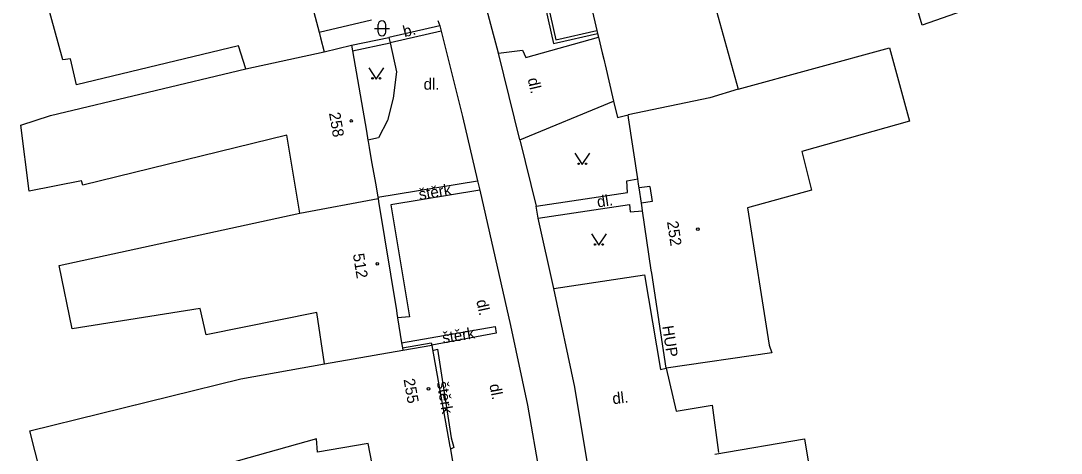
# Model space of a CAD drawing. Extents: x -577457 to -568404, y -1208466 to -1201387.
# Drawn here: x -573471.1 to -573401.9, y -1206400.4 to -1206371.6 of the extents above; entities that cross this region are included whole.
import ezdxf

# ---------------------------------------------------------------- set-up
doc = ezdxf.new("R2010")
doc.units = 0
for name, color, linetype in [('BUDOVY_MĚŘ', 7, 'Continuous'), ('BUDOVY_NEMĚŘ', 7, 'Continuous'), ('POMOC_POPIS', 7, 'Continuous'), ('ROZHRANÍ_PLOCH', 7, 'Continuous'), ('ZN_BUDOV', 7, 'Continuous'), ('ZN_DOPLŇKOVÉ', 7, 'Continuous'), ('ZN_KULTUR', 7, 'Continuous'), ('Č_POPIS_ORIENT', 7, 'Continuous')]:
    doc.layers.add(name, color=color, linetype=linetype)

msp = doc.modelspace()

# ---------------------------------------------------------------- linework, layer by layer
at = {"layer": 'BUDOVY_MĚŘ'}
for points in [[(-573434.27, -1206365.74), (-573432.75, -1206372.24)], [(-573432.75, -1206372.24), (-573432.7, -1206372.44)], [(-573451.14, -1206372.74), (-573450.9, -1206373.66)], [(-573432.7, -1206372.44), (-573432.64, -1206372.69)], [(-573450.9, -1206373.66), (-573449.08, -1206373.23)], [(-573449.08, -1206373.23), (-573449.02, -1206373.6)], [(-573449.02, -1206373.6), (-573448.09, -1206378.94)], [(-573432.4, -1206373.73), (-573432.3, -1206374.15)], [(-573432.3, -1206374.15), (-573432.25, -1206374.35)], [(-573432.25, -1206374.35), (-573432.21, -1206374.53)], [(-573431.64, -1206376.96), (-573431.38, -1206378.04)], [(-573431.38, -1206378.04), (-573430.68, -1206377.87)], [(-573430.65, -1206378.07), (-573430.68, -1206377.87)], [(-573430.03, -1206382.12), (-573430.65, -1206378.07)], [(-573448.09, -1206378.94), (-573447.99, -1206379.54), (-573447.97, -1206379.64), (-573447.9, -1206380.04)], [(-573447.74, -1206380.98), (-573447.47, -1206382.52)], [(-573447.47, -1206382.52), (-573447.33, -1206383.34), (-573447.31, -1206383.43)], [(-573429.98, -1206382.47), (-573430.03, -1206382.12)], [(-573429.94, -1206382.72), (-573429.98, -1206382.47)], [(-573429.22, -1206382.62), (-573429.94, -1206382.72)], [(-573429.79, -1206383.74), (-573429.94, -1206382.72)], [(-573447.31, -1206383.43), (-573447.28, -1206383.63)], [(-573447.28, -1206383.63), (-573446.09, -1206390.89)], [(-573429.07, -1206383.63), (-573429.79, -1206383.74)], [(-573429.75, -1206384.04), (-573429.79, -1206383.74)], [(-573429.72, -1206384.24), (-573429.75, -1206384.04)], [(-573429.13, -1206388.19), (-573429.72, -1206384.24)], [(-573429.1, -1206388.39), (-573429.13, -1206388.19)], [(-573428.14, -1206394.71), (-573429.1, -1206388.39)], [(-573446.09, -1206390.89), (-573446.06, -1206391.09)], [(-573446.06, -1206391.09), (-573446.01, -1206391.36), (-573445.75, -1206393.03), (-573445.68, -1206393.37)], [(-573445.68, -1206393.37), (-573445.66, -1206393.52)], [(-573445.66, -1206393.52), (-573443.74, -1206393.18)], [(-573443.74, -1206393.18), (-573443.71, -1206393.34)], [(-573443.71, -1206393.34), (-573442.53, -1206399.94)], [(-573442.53, -1206399.94), (-573442.5, -1206400.1)]]:
    msp.add_lwpolyline(points, dxfattribs=at)
at = {"layer": 'BUDOVY_NEMĚŘ'}
for points in [[(-573428.13, -1206364.36), (-573421.04, -1206362.35), (-573417.47, -1206361.34), (-573404.9, -1206357.78), (-573403.15, -1206364.04), (-573401.86, -1206368.63), (-573411.1, -1206371.9), (-573413.14, -1206364.99), (-573423.73, -1206368.05), (-573423.34, -1206369.71), (-573425.01, -1206370.14), (-573423.35, -1206376.15), (-573425.24, -1206376.72), (-573430.68, -1206377.87)], [(-573456.1, -1206374.8), (-573456.6, -1206373.28), (-573467.38, -1206375.87), (-573467.77, -1206374.14), (-573468.29, -1206374.2), (-573469.57, -1206369.49), (-573460.1, -1206367.15), (-573453.05, -1206365.38)], [(-573452.52, -1206384.4), (-573453.39, -1206379.22), (-573466.96, -1206382.55), (-573467.04, -1206382.25), (-573470.53, -1206382.94), (-573471.08, -1206378.56), (-573469.11, -1206377.9), (-573456.1, -1206374.8), (-573450.9, -1206373.66)], [(-573423.35, -1206376.15), (-573413.29, -1206373.4), (-573411.96, -1206378.29), (-573419.12, -1206380.3), (-573418.47, -1206382.88), (-573422.72, -1206384.05), (-573421.29, -1206393.19), (-573421.11, -1206393.7), (-573428.14, -1206394.71)], [(-573450.88, -1206394.44), (-573451.38, -1206391.01), (-573458.75, -1206392.51), (-573459.15, -1206390.74), (-573467.66, -1206392.09), (-573468.53, -1206387.88), (-573452.52, -1206384.4), (-573447.31, -1206383.43)], [(-573447.18, -1206403.86), (-573447.97, -1206399.72), (-573451.33, -1206400.3), (-573451.41, -1206399.42), (-573463.8, -1206402.91), (-573464.07, -1206402.35), (-573469.44, -1206402.99), (-573470.49, -1206398.89), (-573456.43, -1206395.43), (-573450.88, -1206394.44), (-573445.66, -1206393.52)], [(-573424.91, -1206400.43), (-573418.93, -1206399.41), (-573418.65, -1206401.18), (-573417.44, -1206400.99), (-573415.52, -1206413.22), (-573418.72, -1206413.51), (-573425.69, -1206414.42)]]:
    msp.add_lwpolyline(points, dxfattribs=at)
at = {"layer": 'ROZHRANÍ_PLOCH'}
for points in [[(-573439.3, -1206373.76), (-573441.18, -1206366.68), (-573437.27, -1206365.72), (-573437.18, -1206366.2)], [(-573434.32, -1206365.54), (-573437.18, -1206366.2), (-573435.63, -1206373.11)], [(-573434.27, -1206365.74), (-573436.94, -1206366.35), (-573435.48, -1206372.88), (-573432.75, -1206372.24)], [(-573451.23, -1206372.36), (-573447.74, -1206371.55)], [(-573443.34, -1206371.58), (-573443.21, -1206371.94)], [(-573443.21, -1206371.94), (-573446.59, -1206372.72)], [(-573443.12, -1206372.29), (-573446.51, -1206373.08)], [(-573443.21, -1206371.94), (-573443.12, -1206372.29), (-573441.69, -1206377.97), (-573440.7, -1206382.26)], [(-573449.08, -1206373.23), (-573446.59, -1206372.72)], [(-573449.02, -1206373.6), (-573446.51, -1206373.08)], [(-573446.51, -1206373.08), (-573446.09, -1206375), (-573446.3, -1206376.75), (-573446.69, -1206378.23), (-573447.28, -1206379.4), (-573447.99, -1206379.54)], [(-573446.59, -1206372.72), (-573446.51, -1206373.08)], [(-573439.3, -1206373.76), (-573437.69, -1206373.55), (-573437.48, -1206374.04), (-573432.64, -1206372.69)], [(-573435.63, -1206373.11), (-573435.44, -1206373.07), (-573432.7, -1206372.44)], [(-573437.88, -1206379.53), (-573439.3, -1206373.76)], [(-573437.88, -1206379.53), (-573431.64, -1206376.96)], [(-573437.88, -1206379.53), (-573436.8, -1206383.93), (-573430.72, -1206383.02)], [(-573447.33, -1206383.34), (-573440.7, -1206382.26)], [(-573440.7, -1206382.26), (-573440.53, -1206382.88)], [(-573430.72, -1206383.02), (-573430.77, -1206382.26), (-573430.03, -1206382.12)], [(-573440.53, -1206382.88), (-573446.46, -1206383.86), (-573445.21, -1206391.3), (-573446.01, -1206391.36)], [(-573440.53, -1206382.88), (-573438.5, -1206391.87), (-573437.36, -1206397.18), (-573436.54, -1206401.89)], [(-573436.66, -1206384.74), (-573436.8, -1206383.93)], [(-573435.62, -1206389.42), (-573436.66, -1206384.74), (-573430.58, -1206383.83), (-573430.53, -1206384.31), (-573429.72, -1206384.24)], [(-573435.62, -1206389.42), (-573429.59, -1206388.51), (-573428.52, -1206394.8), (-573428.14, -1206394.71)], [(-573433.03, -1206403.18), (-573434.23, -1206395.99), (-573435.62, -1206389.42)], [(-573445.75, -1206393.03), (-573439.53, -1206391.95), (-573439.46, -1206392.39), (-573443.74, -1206393.18)], [(-573445.68, -1206393.37), (-573443.77, -1206393.03), (-573443.74, -1206393.18)], [(-573443.67, -1206393.55), (-573443.36, -1206393.46), (-573442.44, -1206399.36), (-573442.27, -1206399.99), (-573442.5, -1206400.1)]]:
    msp.add_lwpolyline(points, dxfattribs=at)
at = {"layer": 'ZN_BUDOV'}
for centre in [(-573449.09, -1206378.27), (-573426.03, -1206385.47), (-573447.36, -1206387.78), (-573443.96, -1206396.09)]:
    msp.add_circle(centre, 0.0875, dxfattribs=at)
at = {"layer": 'ZN_DOPLŇKOVÉ'}
for points in [[(-573451.78, -1206370.23), (-573451.67, -1206370.69), (-573451.23, -1206372.36), (-573451.14, -1206372.74)], [(-573432.64, -1206372.69), (-573432.4, -1206373.73)], [(-573432.21, -1206374.53), (-573431.64, -1206376.96)], [(-573447.9, -1206380.04), (-573447.74, -1206380.98)], [(-573429.22, -1206382.62), (-573429.07, -1206383.63)], [(-573428.14, -1206394.71), (-573427.47, -1206397.57)], [(-573427.47, -1206397.57), (-573425.08, -1206397.17)], [(-573425.08, -1206397.17), (-573424.65, -1206400.33)], [(-573442.5, -1206400.1), (-573442.09, -1206402.52)]]:
    msp.add_lwpolyline(points, dxfattribs=at)
at = {"layer": 'ZN_KULTUR'}
for p, q in [((-573447.55, -1206372.11), (-573446.55, -1206372.11)), ((-573447.3, -1206372.36), (-573447.3, -1206371.86)), ((-573446.8, -1206372.36), (-573446.8, -1206371.86))]:
    msp.add_line(p, q, dxfattribs=at)
for points in [[(-573447.93, -1206374.73), (-573447.43, -1206375.48), (-573446.93, -1206374.73)], [(-573434.22, -1206380.42), (-573433.72, -1206381.17), (-573433.22, -1206380.42)], [(-573433.12, -1206385.79), (-573432.62, -1206386.54), (-573432.12, -1206385.79)]]:
    msp.add_lwpolyline(points, dxfattribs=at)
for centre in [(-573447.68, -1206375.43), (-573447.18, -1206375.43), (-573433.97, -1206381.12), (-573433.47, -1206381.12), (-573432.87, -1206386.49), (-573432.37, -1206386.49)]:
    msp.add_circle(centre, 0.05, dxfattribs=at)
for centre, start, end in [((-573447.05, -1206371.86), 0, 179.99999), ((-573447.05, -1206372.36), 179.99999, 359.99999)]:
    msp.add_arc(centre, 0.25, start, end, dxfattribs=at)

# ---------------------------------------------------------------- texts
at = {"layer": 'POMOC_POPIS'}
for s, rotation, p in [('b.', 14.14948, (-573445.55, -1206372.7)), (' dl.', 283.23, (-573437.43, -1206375.21)), ('štěrk', 9.38396, (-573444.54, -1206383.54)), ('dl.', 8.51232, (-573432.69, -1206384.03)), (' dl.', 282.29, (-573440.84, -1206389.96)), ('štěrk', 9.38396, (-573442.98, -1206393.08)), (' HUP', 278.67, (-573428.45, -1206391.66)), ('štěrk', 279.20027, (-573443.4, -1206395.65)), ('dl.', 281.1473, (-573439.91, -1206395.83)), ('dl.', 6.58712, (-573431.68, -1206397.12))]:
    msp.add_text(s, height=0.75, rotation=rotation, dxfattribs=at).set_placement(p)
msp.add_text('dl.', height=0.75, dxfattribs=at).set_placement((-573444.28, -1206376.19))
at = {"layer": 'Č_POPIS_ORIENT'}
for s, rotation, p in [('258', 279.83998, (-573450.58, -1206377.75)), ('252', 278.50997, (-573428.09, -1206384.98)), ('512', 279.30999, (-573448.99, -1206387.14)), ('255', 280.17997, (-573445.62, -1206395.47))]:
    msp.add_text(s, height=0.75, rotation=rotation, dxfattribs=at).set_placement(p)

doc.saveas('drawing.dxf')
